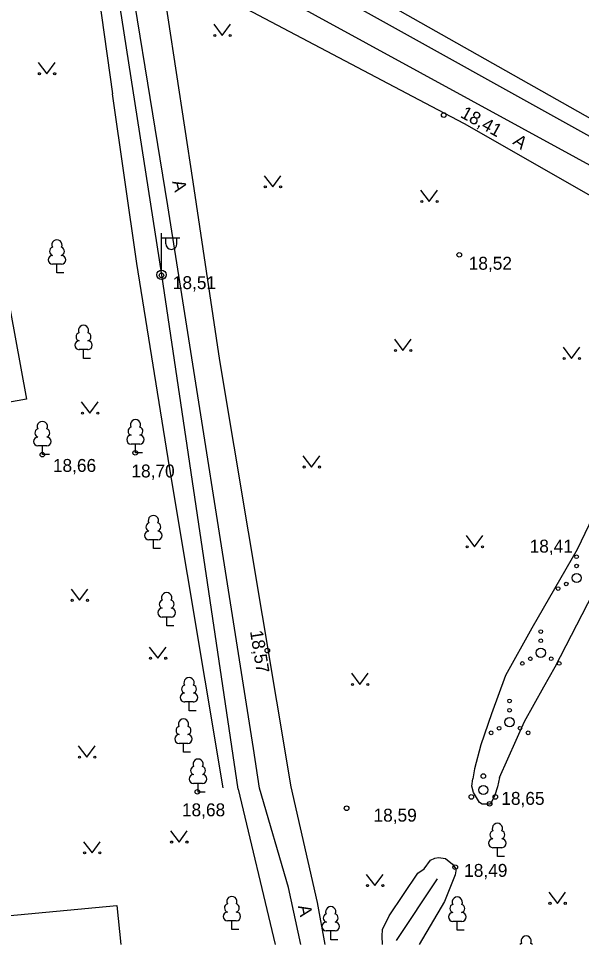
# Model space of a CAD drawing. Extents: x 713497 to 713863, y 6590062 to 6590327.
# Drawn here: x 713708.8 to 713739.3, y 6590062.3 to 6590112.4 of the extents above; entities that cross this region are included whole.
import ezdxf

# ---------------------------------------------------------------- set-up
doc = ezdxf.new("R2010")
doc.units = 0
for name, color, linetype in [('HALJASTUS', 7, 'Continuous'), ('HOONE', 7, 'Continuous'), ('KORGUS', 7, 'Continuous'), ('KPKAABEL', 7, 'Continuous'), ('MPKAABEL', 7, 'Continuous'), ('POST', 7, 'Continuous'), ('PUU', 7, 'Continuous'), ('TEE', 7, 'Continuous'), ('Слой 1', 7, 'Continuous')]:
    doc.layers.add(name, color=color, linetype=linetype)

msp = doc.modelspace()

# ---------------------------------------------------------------- linework, layer by layer
at = {"layer": 'HALJASTUS'}
for p, q in [((713719.397, 6590112.137), (713719.86, 6590111.53)), ((713719.86, 6590111.53), (713720.306, 6590112.137)), ((713709.897, 6590110.067), (713710.36, 6590109.46)), ((713710.36, 6590109.46), (713710.806, 6590110.067)), ((713722.127, 6590103.937), (713722.59, 6590103.33)), ((713722.59, 6590103.33), (713723.036, 6590103.937)), ((713730.597, 6590103.147), (713731.06, 6590102.54)), ((713731.06, 6590102.54), (713731.506, 6590103.147)), ((713729.177, 6590095.077), (713729.64, 6590094.47)), ((713729.64, 6590094.47), (713730.086, 6590095.077)), ((713738.307, 6590094.647), (713738.77, 6590094.04)), ((713738.77, 6590094.04), (713739.216, 6590094.647)), ((713712.227, 6590091.687), (713712.69, 6590091.08)), ((713712.69, 6590091.08), (713713.136, 6590091.687)), ((713724.227, 6590088.767), (713724.69, 6590088.16)), ((713724.69, 6590088.16), (713725.136, 6590088.767)), ((713733.057, 6590084.447), (713733.52, 6590083.84)), ((713733.52, 6590083.84), (713733.966, 6590084.447)), ((713711.677, 6590081.547), (713712.14, 6590080.94)), ((713712.14, 6590080.94), (713712.586, 6590081.547)), ((713715.907, 6590078.407), (713716.37, 6590077.8)), ((713716.37, 6590077.8), (713716.816, 6590078.407)), ((713726.847, 6590076.987), (713727.31, 6590076.38)), ((713727.31, 6590076.38), (713727.756, 6590076.987)), ((713712.067, 6590073.057), (713712.53, 6590072.45)), ((713712.53, 6590072.45), (713712.976, 6590073.057)), ((713717.057, 6590068.457), (713717.52, 6590067.85)), ((713717.52, 6590067.85), (713717.966, 6590068.457)), ((713712.347, 6590067.867), (713712.81, 6590067.26)), ((713712.81, 6590067.26), (713713.256, 6590067.867)), ((713727.657, 6590066.097), (713728.12, 6590065.49)), ((713728.12, 6590065.49), (713728.566, 6590066.097)), ((713737.537, 6590065.137), (713738, 6590064.53)), ((713738, 6590064.53), (713738.446, 6590065.137))]:
    msp.add_line(p, q, dxfattribs=at)
for points in [[(713711.29, 6590127.79), (713711.29, 6590125.77), (713711.66, 6590123.43), (713712.88, 6590115.85), (713713.92, 6590108.37)], [(713719.9, 6590070.78), (713717.01, 6590088.17), (713715.23, 6590099.18), (713713.92, 6590108.37)], [(713740.75, 6590087.19), (713739.07, 6590083.7), (713736.61, 6590079.44), (713735.19, 6590076.87), (713734.43, 6590074.8), (713733.85, 6590073.11), (713733.51, 6590071.81), (713733.43, 6590071.28)], [(713734.86, 6590071.34), (713736.22, 6590074.37), (713737.26, 6590076.25), (713737.87, 6590077.33), (713739.94, 6590081.32)], [(713734.86, 6590071.34), (713734.76, 6590070.84), (713734.62, 6590070.39), (713734.37, 6590069.9), (713734.09, 6590069.9), (713733.92, 6590069.9), (713733.78, 6590070), (713733.46, 6590070.53), (713733.36, 6590070.88), (713733.42, 6590071.28)], [(713730.45, 6590066.16), (713730.78, 6590066.4), (713731.13, 6590066.86), (713731.37, 6590066.97), (713731.57, 6590067.02), (713731.94, 6590066.95), (713732.32, 6590066.66), (713732.5, 6590066.4), (713732.5, 6590066.29), (713732.46, 6590066.08), (713731.89, 6590064.63), (713730.518, 6590062.302)], [(713728.531, 6590062.302), (713728.51, 6590062.76), (713728.54, 6590063.11), (713728.89, 6590063.85), (713730.45, 6590066.16)], [(713729.29, 6590062.52), (713731.51, 6590065.86)]]:
    msp.add_lwpolyline(points, dxfattribs=at)
for centre, radius in [((713719.459, 6590111.53), 0.055), ((713720.288, 6590111.53), 0.055), ((713709.959, 6590109.46), 0.055), ((713710.788, 6590109.46), 0.055), ((713722.189, 6590103.33), 0.055), ((713723.018, 6590103.33), 0.055), ((713730.659, 6590102.54), 0.055), ((713731.488, 6590102.54), 0.055), ((713729.239, 6590094.47), 0.055), ((713730.068, 6590094.47), 0.055), ((713738.369, 6590094.04), 0.055), ((713739.198, 6590094.04), 0.055), ((713712.289, 6590091.08), 0.055), ((713713.118, 6590091.08), 0.055), ((713724.289, 6590088.16), 0.055), ((713725.118, 6590088.16), 0.055), ((713733.119, 6590083.84), 0.055), ((713733.948, 6590083.84), 0.055), ((713739.04, 6590083.3), 0.1), ((713739.04, 6590082.8), 0.1), ((713739.04, 6590082.15), 0.25), ((713738.475, 6590081.825), 0.1), ((713738.04, 6590081.575), 0.1), ((713711.739, 6590080.94), 0.055), ((713712.568, 6590080.94), 0.055), ((713737.1, 6590079.25), 0.1), ((713737.1, 6590078.75), 0.1), ((713737.1, 6590078.1), 0.25), ((713715.969, 6590077.8), 0.055), ((713716.798, 6590077.8), 0.055), ((713736.535, 6590077.775), 0.1), ((713737.665, 6590077.775), 0.1), ((713736.1, 6590077.525), 0.1), ((713738.1, 6590077.525), 0.1), ((713726.909, 6590076.38), 0.055), ((713727.738, 6590076.38), 0.055), ((713735.41, 6590075.49), 0.1), ((713735.41, 6590074.99), 0.1), ((713735.41, 6590074.34), 0.25), ((713734.41, 6590073.765), 0.1), ((713734.845, 6590074.015), 0.1), ((713735.975, 6590074.015), 0.1), ((713736.41, 6590073.765), 0.1), ((713712.129, 6590072.45), 0.055), ((713712.958, 6590072.45), 0.055), ((713733.99, 6590071.42), 0.125), ((713733.99, 6590070.67), 0.25), ((713733.34, 6590070.295), 0.125), ((713734.64, 6590070.295), 0.125), ((713717.119, 6590067.85), 0.055), ((713717.948, 6590067.85), 0.055), ((713712.409, 6590067.26), 0.055), ((713713.238, 6590067.26), 0.055), ((713727.719, 6590065.49), 0.055), ((713728.548, 6590065.49), 0.055), ((713737.599, 6590064.53), 0.055), ((713738.428, 6590064.53), 0.055)]:
    msp.add_circle(centre, radius, dxfattribs=at)
at = {"layer": 'HOONE'}
msp.add_lwpolyline([(713705.5, 6590063.6), (713714.16, 6590064.42), (713714.373, 6590062.302)], dxfattribs=at)
at = {"layer": 'KORGUS'}
for centre in [(713731.85, 6590107.22), (713732.69, 6590099.65), (713716.57, 6590098.54), (713710.12, 6590088.83), (713715.15, 6590088.93), (713722.3, 6590078.22), (713718.51, 6590070.57), (713726.59, 6590069.68), (713734.33, 6590069.92), (713732.47, 6590066.49)]:
    msp.add_circle(centre, 0.125, dxfattribs=at)
at = {"layer": 'KPKAABEL'}
msp.add_lwpolyline([(713757.93, 6590103.87), (713750.44, 6590106.37), (713743.71, 6590104.81), (713719.46, 6590118.54), (713716.02, 6590129.49), (713712.95, 6590130.05)], dxfattribs=at)
at = {"layer": 'MPKAABEL'}
for points in [[(713713.37, 6590120.76), (713745.23, 6590103.02), (713745.42, 6590103.07)], [(713713.47, 6590118.54), (713716.57, 6590098.57)], [(713716.57, 6590098.57), (713720.71, 6590070.71)], [(713722.743, 6590062.302), (713720.74, 6590070.71)]]:
    msp.add_lwpolyline(points, dxfattribs=at)
at = {"layer": 'POST'}
for p, q in [((713716.57, 6590098.82), (713716.57, 6590100.82)), ((713716.57, 6590100.57), (713717.57, 6590100.57)), ((713716.797, 6590100.249), (713716.797, 6590100.57)), ((713717.409, 6590100.249), (713717.409, 6590100.57))]:
    msp.add_line(p, q, dxfattribs=at)
msp.add_circle((713716.57, 6590098.57), 0.25, dxfattribs=at)
msp.add_arc((713717.103, 6590100.249), 0.306, 180, 0, dxfattribs=at)
at = {"layer": 'PUU'}
for p, q in [((713711.15, 6590099.145), (713710.67, 6590099.145)), ((713710.91, 6590098.67), (713710.91, 6590099.145)), ((713711.29, 6590098.67), (713710.91, 6590098.67)), ((713712.59, 6590094.515), (713712.11, 6590094.515)), ((713712.35, 6590094.04), (713712.35, 6590094.515)), ((713712.73, 6590094.04), (713712.35, 6590094.04)), ((713710.36, 6590089.305), (713709.88, 6590089.305)), ((713710.12, 6590088.83), (713710.12, 6590089.305)), ((713715.4, 6590089.405), (713714.92, 6590089.405)), ((713715.16, 6590088.93), (713715.16, 6590089.405)), ((713710.5, 6590088.83), (713710.12, 6590088.83)), ((713715.54, 6590088.93), (713715.16, 6590088.93)), ((713716.37, 6590084.215), (713715.89, 6590084.215)), ((713716.13, 6590083.74), (713716.13, 6590084.215)), ((713716.51, 6590083.74), (713716.13, 6590083.74)), ((713717.09, 6590080.035), (713716.61, 6590080.035)), ((713716.85, 6590079.56), (713716.85, 6590080.035)), ((713717.23, 6590079.56), (713716.85, 6590079.56)), ((713718.3, 6590075.435), (713717.82, 6590075.435)), ((713718.06, 6590074.96), (713718.06, 6590075.435)), ((713718.44, 6590074.96), (713718.06, 6590074.96)), ((713718, 6590073.195), (713717.52, 6590073.195)), ((713717.76, 6590072.72), (713717.76, 6590073.195)), ((713718.14, 6590072.72), (713717.76, 6590072.72)), ((713718.79, 6590071.025), (713718.31, 6590071.025)), ((713718.55, 6590070.55), (713718.55, 6590071.025)), ((713718.93, 6590070.55), (713718.55, 6590070.55)), ((713734.99, 6590067.545), (713734.51, 6590067.545)), ((713734.75, 6590067.07), (713734.75, 6590067.545)), ((713735.13, 6590067.07), (713734.75, 6590067.07)), ((713720.62, 6590063.585), (713720.14, 6590063.585)), ((713720.38, 6590063.11), (713720.38, 6590063.585)), ((713732.82, 6590063.555), (713732.34, 6590063.555)), ((713732.58, 6590063.08), (713732.58, 6590063.555)), ((713720.76, 6590063.11), (713720.38, 6590063.11)), ((713725.97, 6590063.035), (713725.49, 6590063.035)), ((713725.73, 6590062.56), (713725.73, 6590063.035)), ((713732.96, 6590063.08), (713732.58, 6590063.08)), ((713726.11, 6590062.56), (713725.73, 6590062.56))]:
    msp.add_line(p, q, dxfattribs=at)
for centre, radius, start, end in [((713710.91, 6590100.19), 0.277, 332.5799, 207.4201), ((713710.74, 6590099.843), 0.233, 109.0217, 253.1415), ((713711.08, 6590099.843), 0.233, 286.8508, 70.9859), ((713710.673, 6590099.382), 0.238, 90.0016, 269.3953), ((713711.147, 6590099.382), 0.238, 270.6047, 89.9984), ((713712.35, 6590095.56), 0.277, 332.5799, 207.4201), ((713712.18, 6590095.213), 0.233, 109.0217, 253.1415), ((713712.52, 6590095.213), 0.233, 286.8508, 70.9859), ((713712.113, 6590094.752), 0.238, 90.0016, 269.3953), ((713712.587, 6590094.752), 0.238, 270.6047, 89.9984), ((713710.12, 6590090.35), 0.277, 332.5799, 207.4201), ((713714.99, 6590090.103), 0.233, 109.0217, 253.1415), ((713715.16, 6590090.45), 0.277, 332.5799, 207.4201), ((713715.33, 6590090.103), 0.233, 286.8508, 70.9859), ((713709.883, 6590089.542), 0.238, 90.0016, 269.3953), ((713709.95, 6590090.003), 0.233, 109.0217, 253.1415), ((713710.29, 6590090.003), 0.233, 286.8508, 70.9859), ((713710.357, 6590089.542), 0.238, 270.6047, 89.9984), ((713714.923, 6590089.642), 0.238, 90.0016, 269.3953), ((713715.397, 6590089.642), 0.238, 270.6047, 89.9984), ((713716.13, 6590085.26), 0.277, 332.5799, 207.4201), ((713715.96, 6590084.913), 0.233, 109.0217, 253.1415), ((713716.3, 6590084.913), 0.233, 286.8508, 70.9859), ((713715.893, 6590084.452), 0.238, 90.0016, 269.3953), ((713716.367, 6590084.452), 0.238, 270.6047, 89.9984), ((713716.85, 6590081.08), 0.277, 332.5799, 207.4201), ((713716.68, 6590080.733), 0.233, 109.0217, 253.1415), ((713717.02, 6590080.733), 0.233, 286.8508, 70.9859), ((713716.613, 6590080.272), 0.238, 90.0016, 269.3953), ((713717.087, 6590080.272), 0.238, 270.6047, 89.9984), ((713718.06, 6590076.48), 0.277, 332.5799, 207.4201), ((713717.89, 6590076.133), 0.233, 109.0217, 253.1415), ((713718.23, 6590076.133), 0.233, 286.8508, 70.9859), ((713717.823, 6590075.672), 0.238, 90.0016, 269.3953), ((713718.297, 6590075.672), 0.238, 270.6047, 89.9984), ((713717.76, 6590074.24), 0.277, 332.5799, 207.4201), ((713717.59, 6590073.893), 0.233, 109.0217, 253.1415), ((713717.93, 6590073.893), 0.233, 286.8508, 70.9859), ((713717.523, 6590073.432), 0.238, 90.0016, 269.3953), ((713717.997, 6590073.432), 0.238, 270.6047, 89.9984), ((713718.55, 6590072.07), 0.277, 332.5799, 207.4201), ((713718.38, 6590071.723), 0.233, 109.0217, 253.1415), ((713718.72, 6590071.723), 0.233, 286.8508, 70.9859), ((713718.313, 6590071.262), 0.238, 90.0016, 269.3953), ((713718.787, 6590071.262), 0.238, 270.6047, 89.9984), ((713734.75, 6590068.59), 0.277, 332.5799, 207.4201), ((713734.58, 6590068.243), 0.233, 109.0217, 253.1415), ((713734.92, 6590068.243), 0.233, 286.8508, 70.9859), ((713734.513, 6590067.782), 0.238, 90.0016, 269.3953), ((713734.987, 6590067.782), 0.238, 270.6047, 89.9984), ((713720.38, 6590064.63), 0.277, 332.5799, 207.4201), ((713732.58, 6590064.6), 0.277, 332.5799, 207.4201), ((713720.21, 6590064.283), 0.233, 109.0217, 253.1415), ((713720.55, 6590064.283), 0.233, 286.8508, 70.9859), ((713725.73, 6590064.08), 0.277, 332.5799, 207.4201), ((713732.41, 6590064.253), 0.233, 109.0217, 253.1415), ((713732.75, 6590064.253), 0.233, 286.8508, 70.9859), ((713720.143, 6590063.822), 0.238, 90.0016, 269.3953), ((713720.617, 6590063.822), 0.238, 270.6047, 89.9984), ((713725.56, 6590063.733), 0.233, 109.0217, 253.1415), ((713725.9, 6590063.733), 0.233, 286.8508, 70.9859), ((713732.343, 6590063.792), 0.238, 90.0016, 269.3953), ((713732.817, 6590063.792), 0.238, 270.6047, 89.9984), ((713725.493, 6590063.272), 0.238, 90.0016, 269.3953), ((713725.967, 6590063.272), 0.238, 270.6047, 89.9984), ((713736.31, 6590062.49), 0.277, 332.5799, 207.4201), ((713736.14, 6590062.143), 0.233, 109.0217, 136.5826), ((713736.48, 6590062.143), 0.233, 43.42, 70.9859)]:
    msp.add_arc(centre, radius, start, end, dxfattribs=at)
at = {"layer": 'TEE'}
for points in [[(713710.467, 6590174.389), (713711.174, 6590166.795), (713710.458, 6590154.269), (713712.543, 6590141.98), (713716.21, 6590117.41), (713716.46, 6590117.25), (713750.16, 6590098.82), (713790.169, 6590075.991)], [(713724.118, 6590062.302), (713723.44, 6590065.38), (713721.87, 6590070.76), (713721.55, 6590072.92), (713716.91, 6590102.31), (713714.19, 6590119.04), (713713.21, 6590127.08), (713712.97, 6590129.65), (713712.223, 6590134.78), (713701.682, 6590132.514), (713689.607, 6590129.871), (713687.975, 6590128.819), (713687.123, 6590127.269)], [(713725.436, 6590062.302), (713725.02, 6590064.58), (713723.58, 6590070.84), (713719.73, 6590093.93), (713718.29, 6590103.6), (713716.48, 6590115.46), (713731.16, 6590107.7), (713732.95, 6590106.76), (713749.2, 6590097.48), (713768.4, 6590086.99), (713789.423, 6590074.743), (713795.471, 6590071.359), (713795.686, 6590069.951), (713791.53, 6590062.302)]]:
    msp.add_lwpolyline(points, dxfattribs=at)
at = {"layer": 'Слой 1'}
msp.add_lwpolyline([(713701.86, 6590132.24), (713709.27, 6590091.83), (713671.83, 6590085.15), (713664.19, 6590126.25)], close=True, dxfattribs=at)

# ---------------------------------------------------------------- texts
at = {"layer": 'KORGUS'}
for s, rotation, p in [('18,41', 331.1917, (713732.697, 6590107.13)), ('18,57', 279.1199, (713721.357, 6590079.265))]:
    msp.add_text(s, height=0.7, rotation=rotation, dxfattribs=at).set_placement(p)
for s, p in [('18,52', (713733.198, 6590098.845)), ('18,51', (713717.182, 6590097.795)), ('18,66', (713710.69, 6590087.895)), ('18,70', (713714.941, 6590087.595)), ('18,41', (713736.497, 6590083.525)), ('18,65', (713734.963, 6590069.865)), ('18,68', (713717.676, 6590069.245)), ('18,59', (713728.046, 6590068.955)), ('18,49', (713732.951, 6590065.965))]:
    msp.add_text(s, height=0.7, dxfattribs=at).set_placement(p)
at = {"layer": 'TEE'}
for rotation, p in [(323.5171, (713735.538, 6590105.686)), (283.9574, (713717.142, 6590103.613)), (281.8483, (713723.952, 6590064.377))]:
    msp.add_text('A', height=0.7, rotation=rotation, dxfattribs=at).set_placement(p)

doc.saveas('drawing.dxf')
